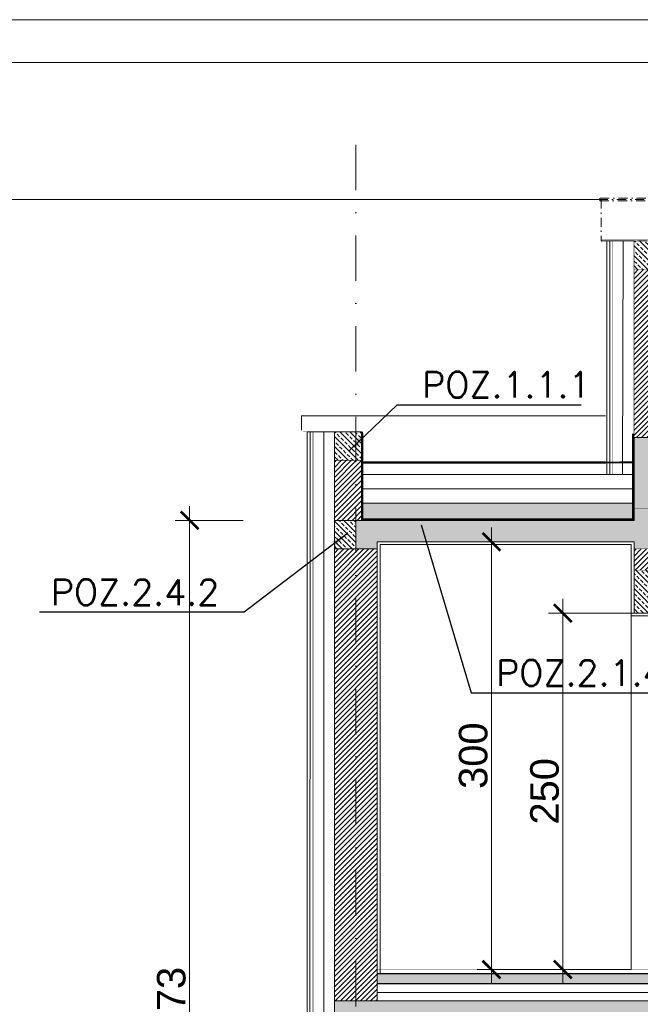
# Model space of a CAD drawing. Extents: x 4615668 to 9294084, y 5325188 to 10688993.
# Tile 474 of 656: x 4637976 to 4638411, y 5328942 to 5329632. Entities that reach past the tile are written whole.
import ezdxf
from ezdxf.lldxf.tags import DXFTag

# ---------------------------------------------------------------- set-up
doc = ezdxf.new("R2010")
doc.units = 0
doc.header["$MEASUREMENT"] = 0
doc.linetypes.add('DASHDOT', pattern=[25.4, 12.7, -6.35, 0, -6.35])
for name, color, linetype, lineweight in [('A_widok', 8, 'Continuous', 0), ('hatch', 253, 'Continuous', 0), ('K-OPISY', 252, 'Continuous', 15), ('ocieplenie', 214, 'Continuous', 13), ('Osie', 175, 'DASHDOT', 9), ('posadzka', 94, 'Continuous', 15), ('sciany - mur', 1, 'Continuous', 30), ('tynk', 252, 'Continuous', 5)]:
    doc.layers.add(name, color=color, linetype=linetype, lineweight=lineweight)
for name, color, linetype in [('DIM', 7, 'Continuous'), ('sciany', 1, 'Continuous'), ('STOLARKA', 4, 'Continuous')]:
    doc.layers.add(name, color=color, linetype=linetype)
doc.styles.add('Arial Narrow 20', font='arial.ttf', dxfattribs={"height": 20})
doc.styles.add('Simplex', font='simplex.shx')
doc.linetypes.add('BATTING', pattern='A,0.00254,-2.54,[134,ltypeshp.shx,S=2.54,R=0,X=-2.54,Y=0],-5.08,[134,ltypeshp.shx,S=2.54,R=180,X=2.54,Y=0],-2.54', length=10.16254)
tags = doc.linetypes.add('DASH', pattern=[15, 10, -5]).pattern_tags.tags
tags[6:7] = [DXFTag(74, 4), DXFTag(75, 0), DXFTag(340, '0'), DXFTag(46, 0.0), DXFTag(50, 0.0), DXFTag(44, 0.0), DXFTag(45, 0.0)]
tags[4:5] = [DXFTag(74, 4), DXFTag(75, 0), DXFTag(340, '0'), DXFTag(46, 0.0), DXFTag(50, 0.0), DXFTag(44, 0.0), DXFTag(45, 0.0)]
doc.dimstyles.new('1do100 ok', dxfattribs={"dimscale": 0.5, "dimtxt": 12, "dimasz": 25, "dimexe": 20, "dimexo": 0, "dimgap": 5, "dimtad": 1, "dimdec": 0, "dimzin": 9, "dimtxsty": 'Arial Narrow 20', "dimblk": 'ARCHTICK', "dimcen": 3, "dimdle": 20, "dimclrd": 256, "dimclre": 256, "dimclrt": 256, "dimadec": 0, "dimazin": 2, "dimtfac": 1, "dimtdec": 0, "dimtix": 1, "dimtmove": 2, "dimatfit": 3, "dimldrblk": 'NONE', "dimfxl": 0, "dimtvp": 1, "dimtolj": 1, "dimtzin": 0, "dimlwd": 5, "dimlwe": 5, "dimarcsym": 0})
doc.dimstyles.new('1do50', dxfattribs={"dimscale": 5, "dimtxt": 2.5, "dimasz": 2.5, "dimexe": 2.5, "dimexo": 0.5, "dimgap": 1, "dimtad": 1, "dimdec": 1, "dimrnd": 0.5, "dimzin": 12, "dimdsep": 46, "dimtxsty": 'Simplex', "dimblk": 'OBLIQUE', "dimcen": 0.5, "dimdle": 2.5, "dimclrd": 256, "dimclre": 256, "dimclrt": 256, "dimadec": 1, "dimazin": 3, "dimtfac": 1, "dimtdec": 1, "dimtix": 1, "dimtmove": 0, "dimatfit": 3, "dimfxl": 0, "dimtolj": 1, "dimtzin": 0, "dimarcsym": 0})
pattern_1 = [(135, (-14104.095, -4046.5004), (-3.535533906, -3.535533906), []), (135, (-14104.095, -4042.965), (-3.535533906, -3.535533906), [2.5, -1.25])]
pattern_2 = [(45, (-14104.095, -4046.5004), (-1.767766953, 1.767766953), [])]

# ---------------------------------------------------------------- blocks, each defined once
blk = doc.blocks.new('_ArchTick')
at = {"color": 0, "linetype": 'ByBlock', "const_width": 0.15}
blk.add_lwpolyline([(-0.5, -0.5), (0.5, 0.5)], dxfattribs=at)
blk = doc.blocks.new('*D5629')
at = {"layer": 'Defpoints', "color": 0}
for p in [(4638095, 5329281.02), (4638325.19, 5329281.02), (4638325.19, 5328608.2)]:
    blk.add_point(p, dxfattribs=at)
at = {"layer": 'DIM', "lineweight": 5, "ltscale": 40}
for p, q in [((4638095, 5328598.2), (4638095, 5329291.02)), ((4638132.5, 5329281.02), (4638085, 5329281.02)), ((4638132.5, 5328608.2), (4638085, 5328608.2))]:
    blk.add_line(p, q, dxfattribs=at)
at = {"layer": 'DIM', "linetype": 'ByBlock', "lineweight": 5, "xscale": 12.5, "yscale": 12.5, "zscale": 12.5}
for p, rotation in [((4638095, 5329281.02), 90), ((4638095, 5328608.2), 270)]:
    blk.add_blockref('_ArchTick', p, dxfattribs=dict(at, rotation=rotation))
at = {"layer": 'DIM', "lineweight": 0, "ltscale": 40, "insert": (4638082.28, 5328944.61), "char_height": 20, "attachment_point": 5, "rotation": 90, "style": 'Arial Narrow 20'}
blk.add_mtext('\\A1;673', dxfattribs=at)
blk = doc.blocks.new('_None')
blk = doc.blocks.new('*D5644')
at = {"layer": 'Defpoints', "color": 0}
for p in [(4638356.59, 5329216.02), (4638406.5, 5329216.02), (4638404.52, 5328966.01)]:
    blk.add_point(p, dxfattribs=at)
at = {"layer": 'DIM', "lineweight": 5, "ltscale": 40}
for p, q in [((4638356.59, 5328956.01), (4638356.59, 5329226.02)), ((4638406.5, 5329216.02), (4638346.59, 5329216.02)), ((4638404.52, 5328966.01), (4638346.59, 5328966.01))]:
    blk.add_line(p, q, dxfattribs=at)
at = {"layer": 'DIM', "linetype": 'ByBlock', "lineweight": 5, "xscale": 12.5, "yscale": 12.5, "zscale": 12.5}
for p, rotation in [((4638356.59, 5329216.02), 90), ((4638356.59, 5328966.01), 270)]:
    blk.add_blockref('_ArchTick', p, dxfattribs=dict(at, rotation=rotation))
at = {"layer": 'DIM', "lineweight": 0, "ltscale": 40, "insert": (4638343.88, 5329091.01), "char_height": 20, "attachment_point": 5, "rotation": 90, "style": 'Arial Narrow 20'}
blk.add_mtext('\\A1;250', dxfattribs=at)
blk = doc.blocks.new('*D5645')
at = {"layer": 'Defpoints', "color": 0}
for p in [(4638306.59, 5329266.02), (4638406.5, 5329266.02), (4638404.52, 5328966.01)]:
    blk.add_point(p, dxfattribs=at)
at = {"layer": 'DIM', "lineweight": 5, "ltscale": 40}
for p, q in [((4638306.59, 5328956.01), (4638306.59, 5329276.02)), ((4638406.5, 5329266.02), (4638296.59, 5329266.02)), ((4638404.52, 5328966.01), (4638296.59, 5328966.01))]:
    blk.add_line(p, q, dxfattribs=at)
at = {"layer": 'DIM', "linetype": 'ByBlock', "lineweight": 5, "xscale": 12.5, "yscale": 12.5, "zscale": 12.5}
for p, rotation in [((4638306.59, 5329266.02), 90), ((4638306.59, 5328966.01), 270)]:
    blk.add_blockref('_ArchTick', p, dxfattribs=dict(at, rotation=rotation))
at = {"layer": 'DIM', "lineweight": 0, "ltscale": 40, "insert": (4638293.88, 5329116.01), "char_height": 20, "attachment_point": 5, "rotation": 90, "style": 'Arial Narrow 20'}
blk.add_mtext('\\A1;300', dxfattribs=at)
blk = doc.blocks.new('*D5653')
at = {"layer": 'Defpoints', "color": 0}
for p in [(4637931.08, 5329506.05), (4638386.27, 5329506.05), (4638404.52, 5328690.35)]:
    blk.add_point(p, dxfattribs=at)
at = {"layer": 'DIM', "lineweight": 5, "ltscale": 40}
for p, q in [((4637931.08, 5328680.35), (4637931.08, 5329516.05)), ((4638386.27, 5329506.05), (4637921.08, 5329506.05)), ((4638404.52, 5328690.35), (4637921.08, 5328690.35))]:
    blk.add_line(p, q, dxfattribs=at)
at = {"layer": 'DIM', "linetype": 'ByBlock', "lineweight": 5, "xscale": 12.5, "yscale": 12.5, "zscale": 12.5}
for p, rotation in [((4637931.08, 5329506.05), 90), ((4637931.08, 5328690.35), 270)]:
    blk.add_blockref('_ArchTick', p, dxfattribs=dict(at, rotation=rotation))
at = {"layer": 'DIM', "lineweight": 0, "ltscale": 40, "insert": (4637918.37, 5329098.2), "char_height": 20, "attachment_point": 5, "rotation": 90, "style": 'Arial Narrow 20'}
blk.add_mtext('\\A1;816', dxfattribs=at)
blk = doc.blocks.new('_Oblique')
at = {"color": 0, "linetype": 'ByBlock', "lineweight": -2}
blk.add_line((-0.5, -0.5), (0.5, 0.5), dxfattribs=at)

msp = doc.modelspace()

# ---------------------------------------------------------------- hatches: boundary and pattern name
at = {"layer": 'hatch', "lineweight": 0, "ltscale": 40, "transparency": 33554687}
h = msp.add_hatch(dxfattribs=at)
h.set_pattern_fill('ANSI33', color=256, scale=20, angle=90)
h.set_pattern_definition(pattern_1)
h.paths.add_polyline_path([(4638421.5, 5329456.892), (4638421.5, 5329476.907), (4638406.5, 5329476.907), (4638406.5, 5329456.892), (4638421.5, 5329456.892)], is_closed=False)
h.paths.add_polyline_path([(4638421.5, 5329476.907), (4638421.5, 5329456.892), (4638425.5, 5329456.892), (4638425.5, 5329476.907), (4638421.5, 5329476.907)], is_closed=False)
h = msp.add_hatch(dxfattribs=at)
h.set_pattern_fill('ANSI31', color=256, scale=20)
h.set_pattern_definition(pattern_2)
h.paths.add_polyline_path([(4638415.996, 5329339.018), (4638421.5, 5329339.019), (4638421.5, 5329456.892), (4638406.5, 5329456.892), (4638406.5, 5329339.019)])
h.paths.add_polyline_path([(4638425.5, 5329339.019), (4638425.5, 5329341.017), (4638425.5, 5329378.165), (4638425.5, 5329398.177), (4638425.5, 5329456.892), (4638421.5, 5329456.892), (4638421.5, 5329339.019)])
h.paths.add_polyline_path([(4638196.524, 5329323.117), (4638211.5, 5329323.117), (4638211.5, 5329343.131), (4638196.524, 5329343.131)])
h.paths.add_polyline_path([(4638196.524, 5329343.131), (4638196.524, 5329281.017), (4638211.5, 5329281.017), (4638211.5, 5329343.131)])
h.paths.add_polyline_path([(4638211.5, 5329343.131), (4638211.5, 5329323.117), (4638215.5, 5329323.117), (4638215.5, 5329343.131)])
h.paths.add_polyline_path([(4638215.5, 5329343.131), (4638211.5, 5329343.131), (4638211.5, 5329281.017), (4638215.5, 5329281.017)])
h.paths.add_polyline_path([(4638226.5, 5328944.017), (4638211.5, 5328944.017), (4638211.5, 5329261.017), (4638226.5, 5329261.017)])
h.paths.add_polyline_path([(4638211.5, 5328944.017), (4638211.5, 5329261.017), (4638196.5, 5329261.017), (4638196.5, 5328944.017)])
h.paths.add_polyline_path([(4638211.5, 5328876.017), (4638211.5, 5328924.017), (4638196.5, 5328924.017), (4638196.5, 5328876.017)])
h.paths.add_polyline_path([(4638226.5, 5328876.017), (4638226.5, 5328924.017), (4638211.5, 5328924.017), (4638211.5, 5328876.017)])
h.paths.add_polyline_path([(4638226.5, 5328596.017), (4638226.5, 5328603.017), (4638226.5, 5328603.642), (4638211.5, 5328603.642), (4638211.5, 5328591.017), (4638226.5, 5328591.017)])
h.paths.add_polyline_path([(4638211.5, 5328603.642), (4638196.5, 5328603.642), (4638196.5, 5328591.017), (4638211.5, 5328591.017)])
h.paths.add_polyline_path([(4638956.5, 5328831.017), (4638971.47, 5328831.017), (4638971.47, 5328894.017), (4638956.5, 5328894.017)])
h.paths.add_polyline_path([(4638975.5, 5328831.017), (4638975.5, 5328894.017), (4638971.47, 5328894.017), (4638971.47, 5328831.017)])
h.paths.add_polyline_path([(4639526.5, 5328591.017), (4639556.5, 5328591.017), (4639556.5, 5328691.017), (4639526.5, 5328691.017)])
h.paths.add_polyline_path([(4639526.499, 5328944.019), (4639556.5, 5328944.017), (4639556.5, 5328963.017), (4639526.499, 5328963.019)])
h.paths.add_polyline_path([(4638406.5, 5329339.019), (4638421.5, 5329339.017), (4638415.996, 5329339.018), (4638406.5, 5329339.019)], is_closed=False)
h = msp.add_hatch(dxfattribs=at)
h.set_pattern_fill('ANSI33', color=256, scale=20, angle=90)
h.set_pattern_definition(pattern_1)
h.paths.add_polyline_path([(4638425.5, 5329339.019), (4638421.5, 5329339.017), (4638421.5, 5329261.017), (4638436.5, 5329261.017), (4638436.5, 5329326.017), (4638956.5, 5329326.017), (4638956.5, 5329289.017), (4638971.47, 5329289.017), (4638971.47, 5329339.017), (4638425.5, 5329339.017)], is_closed=False)
h.paths.add_polyline_path([(4638196.5, 5329281.017), (4638196.5, 5329261.017), (4638226.5, 5329261.017), (4638226.5, 5329266.017), (4638406.5, 5329266.017), (4638406.5, 5329261.017), (4638421.5, 5329261.017), (4638421.5, 5329339.019), (4638406.492, 5329339.019), (4638406.495, 5329314.079), (4638406.496, 5329313.08), (4638406.5, 5329281.017), (4638196.5, 5329281.017)], is_closed=False)
h.paths.add_polyline_path([(4638986.5, 5329326.017), (4639526.5, 5329326.017), (4639526.5, 5329289.02), (4639541.5, 5329289.02), (4639541.5, 5329339.017), (4638971.47, 5329339.017), (4638971.47, 5329289.017), (4638986.5, 5329289.017), (4638986.5, 5329326.017)], is_closed=False)
h.paths.add_polyline_path([(4638211.5, 5328944.017), (4638211.5, 5328924.017), (4638226.5, 5328924.017), (4638226.5, 5328928.017), (4638406.5, 5328928.017), (4638405.657, 5328856.017), (4638420.657, 5328856.017), (4638421.5, 5328944.017), (4638211.5, 5328944.017)], is_closed=False)
h.paths.add_polyline_path([(4638196.5, 5328924.017), (4638211.5, 5328924.017), (4638211.5, 5328944.017), (4638196.5, 5328944.017), (4638196.5, 5328924.017)], is_closed=False)
h.paths.add_polyline_path([(4638211.5, 5328856.017), (4638211.5, 5328876.017), (4638196.5, 5328876.017), (4638196.5, 5328856.017), (4638211.5, 5328856.017)], is_closed=False)
h.paths.add_polyline_path([(4638226.5, 5328856.017), (4638226.5, 5328876.017), (4638211.5, 5328876.017), (4638211.5, 5328856.017), (4638226.5, 5328856.017)], is_closed=False)
h.paths.add_polyline_path([(4638592.5, 5328944.017), (4638421.5, 5328944.017), (4638421.5, 5328856.017), (4638436.5, 5328856.017), (4638436.5, 5328928.017), (4638592.5, 5328929.017), (4638592.5, 5328944.017)], is_closed=False)
h.paths.add_polyline_path([(4639541.5, 5329446.718), (4639541.257, 5329428.592), (4639556.245, 5329428.592), (4639556.488, 5329446.718), (4639541.5, 5329446.718)], is_closed=False)
h.paths.add_polyline_path([(4639537.488, 5329446.988), (4639537.488, 5329428.592), (4639541.263, 5329428.592), (4639541.5, 5329446.718), (4639537.488, 5329446.988)], is_closed=False)
h.paths.add_polyline_path([(4639541.5, 5328944.017), (4639541.5, 5328894.017), (4639556.5, 5328894.017), (4639556.5, 5328944.017), (4639541.5, 5328944.017)], is_closed=False)
h.paths.add_polyline_path([(4639541.5, 5328510.02), (4639541.5, 5328470.02), (4639571.47, 5328470.02), (4639571.47, 5328510.02), (4639541.5, 5328510.02)], is_closed=False)
h.paths.add_polyline_path([(4639541.5, 5328470.02), (4639541.5, 5328510.02), (4639511.47, 5328510.02), (4639511.47, 5328470.02), (4639541.5, 5328470.02)], is_closed=False)
h.paths.add_polyline_path([(4638941.5, 5328470.154), (4638971.47, 5328470.154), (4638971.47, 5328510.02), (4638941.5, 5328510.02), (4638941.5, 5328470.154)], is_closed=False)
h.paths.add_polyline_path([(4638971.47, 5328470.154), (4639001.47, 5328470.154), (4639001.47, 5328510.02), (4638971.47, 5328510.02), (4638971.47, 5328470.154)], is_closed=False)
h.paths.add_polyline_path([(4638391.47, 5328510.02), (4638391.47, 5328470.02), (4638421.5, 5328470.02), (4638421.5, 5328510.02), (4638391.47, 5328510.02)], is_closed=False)
h.paths.add_polyline_path([(4638421.5, 5328470.02), (4638451.47, 5328470.02), (4638451.47, 5328510.02), (4638421.5, 5328510.02), (4638421.5, 5328470.02)], is_closed=False)
h.paths.add_polyline_path([(4638181.5, 5328510.02), (4638181.5, 5328470.02), (4638211.5, 5328470.02), (4638211.5, 5328510.02), (4638181.5, 5328510.02)], is_closed=False)
h.paths.add_polyline_path([(4638211.5, 5328470.02), (4638241.5, 5328470.02), (4638241.5, 5328510.02), (4638211.5, 5328510.02), (4638211.5, 5328470.02)], is_closed=False)
h.paths.add_polyline_path([(4638196.5, 5329281.017), (4638196.5, 5329261.017), (4638211.5, 5329261.017), (4638211.5, 5329281.017), (4638196.5, 5329281.017)], is_closed=False, flags=16)
h = msp.add_hatch(dxfattribs=at)
h.set_pattern_fill('ANSI33', color=256, scale=20, angle=90)
h.set_pattern_definition([(135, (-14314.0705, -4180.276), (-3.535533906, -3.535533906), []), (135, (-14314.0705, -4176.7405), (-3.535533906, -3.535533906), [2.5, -1.25])])
h.paths.add_polyline_path([(4638211.524, 5329323.117), (4638211.524, 5329343.131), (4638196.524, 5329343.131), (4638196.524, 5329323.117), (4638211.524, 5329323.117)], is_closed=False)
h.paths.add_polyline_path([(4638211.524, 5329343.131), (4638211.524, 5329323.117), (4638215.524, 5329323.117), (4638215.524, 5329343.131), (4638211.524, 5329343.131)], is_closed=False)
at = {"layer": 'hatch', "lineweight": 0, "ltscale": 40}
h = msp.add_hatch(dxfattribs=at)
h.set_pattern_fill('AR-CONC', color=256)
h.set_pattern_definition([(50, (-14104.095, -4046.5004), (7.172601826, -0.62752135), [0.75, -8.25]), (355, (-14104.095, -4046.5), (-1.387513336, 7.521921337), [0.6, -6.6]), (100.45144446, (-14103.497, -4046.5526), (5.785088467, 6.89439991), [0.63740192, -7.01142112]), (46.1842, (-14104.095, -4044.5), (10.672413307, -1.655192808), [1.125, -12.375]), (96.63563549, (-14103.206, -4044.638), (9.346619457, 9.741186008), [0.95610342, -10.5171376]), (351.18416399, (-14104.095, -4044.5), (9.34661945, 9.741186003), [0.9, -9.90000001]), (21, (-14103.095, -4045.0004), (5.969070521, -4.0261889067), [0.75, -8.25]), (326, (-14103.095, -4045), (2.433153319, 7.2515004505), [0.6, -6.6]), (71.45144474, (-14102.5975, -4045.336), (8.402223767, 3.225311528), [0.6374019, -7.01142112]), (37.5, (-14104.095, -4046.5004), (0.1215985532, 3.3289385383), [0, -6.52, 0, -6.7, 0, -6.625]), (7.5, (-14104.095, -4046.5004), (2.6306953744, 3.9441171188), [0, -3.82, 0, -6.37, 0, -2.525]), (327.5, (-14106.325, -4046.5004), (5.3382243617, -0.2255487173), [0, -2.5, 0, -7.8, 0, -10.35]), (317.5, (-14107.325, -4046.5004), (5.8318616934, 1.0010498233), [0, -3.25, 0, -5.18, 0, -7.35])])
h.paths.add_polyline_path([(4638405.5, 5329293.066), (4638216.603, 5329293.066), (4638216.603, 5329282.017), (4638405.5, 5329282.017), (4638405.5, 5329293.066)], is_closed=False)
at = {"layer": 'hatch', "lineweight": 0, "ltscale": 40, "transparency": 33554687}
h = msp.add_hatch(dxfattribs=at)
h.set_pattern_fill('ANSI33', color=256, scale=20, angle=90)
h.set_pattern_definition(pattern_1)
h.paths.add_polyline_path([(4638211.5, 5329281.017), (4638196.5, 5329281.017), (4638196.5, 5329261.017), (4638211.5, 5329261.017), (4638211.5, 5329281.017)], is_closed=False)
h = msp.add_hatch(dxfattribs=at)
h.set_pattern_fill('ANSI31', color=256, scale=20)
h.set_pattern_definition(pattern_2)
h.paths.add_polyline_path([(4638421.5, 5329261.017), (4638406.5, 5329261.017), (4638406.5, 5329246.017), (4638421.5, 5329246.017), (4638421.5, 5329261.017)], is_closed=False)
h.paths.add_polyline_path([(4638421.5, 5329261.017), (4638421.43, 5329246.017), (4638436.43, 5329246.017), (4638436.5, 5329261.017), (4638421.5, 5329261.017)], is_closed=False)
h = msp.add_hatch(dxfattribs=at)
h.set_pattern_fill('ANSI33', color=256, scale=20, angle=90)
h.set_pattern_definition([(135, (-14104.095, -4046.5004), (-3.535533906, -3.535533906), []), (135, (-14104.095, -4042.965), (-3.535533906, -3.535533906), [2.5, -1.25])])
h.paths.add_polyline_path([(4638421.5, 5329216.017), (4638421.5, 5329246.017), (4638406.5, 5329246.017), (4638406.5, 5329216.017), (4638421.5, 5329216.017)], is_closed=False)
h.paths.add_polyline_path([(4638421.5, 5329246.017), (4638421.5, 5329216.017), (4638436.5, 5329216.017), (4638436.5, 5329246.017), (4638421.5, 5329246.017)], is_closed=False)
h = msp.add_hatch(dxfattribs=at)
h.set_pattern_fill('ANSI36', color=256, scale=20, angle=90)
h.set_pattern_definition([(135, (-14104.095, -4046.5004), (-4.8613591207, 1.3258252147), [6.25, -1.25, 0, -1.25])])
h.paths.add_polyline_path([(4638421.5, 5328956.017), (4638611.5, 5328956.017), (4638611.5, 5328963.017), (4638421.5, 5328963.017), (4638421.5, 5328956.017)], is_closed=False)
h.paths.add_polyline_path([(4638781.5, 5328956.017), (4638781.5, 5328963.017), (4638611.5, 5328963.017), (4638611.5, 5328956.017), (4638781.5, 5328956.017)], is_closed=False)
h.paths.add_polyline_path([(4638800.5, 5328956.017), (4638800.5, 5328963.017), (4638781.5, 5328963.017), (4638781.5, 5328956.017), (4638800.5, 5328956.017)], is_closed=False)
h.paths.add_polyline_path([(4638971.47, 5328956.017), (4638971.47, 5328963.017), (4638800.5, 5328963.017), (4638800.5, 5328956.017), (4638971.47, 5328956.017)], is_closed=False)
h.paths.add_polyline_path([(4639526.499, 5328956.017), (4639526.5, 5328963.017), (4638971.47, 5328963.017), (4638971.47, 5328956.017), (4639526.499, 5328956.017)], is_closed=False)
h.paths.add_polyline_path([(4638226.5, 5328963.017), (4638226.5, 5328956.017), (4638421.5, 5328956.017), (4638421.5, 5328963.017), (4638226.5, 5328963.017)], is_closed=False)

# ---------------------------------------------------------------- linework, layer by layer
at = {"lineweight": 0, "ltscale": 40}
for p, q in [((4638386.5, 5329322.079), (4638215.5, 5329322.079)), ((4638386.5, 5329322.079), (4638216.5, 5329322.079)), ((4638406.5, 5329322.079), (4638396.5, 5329322.079)), ((4638406.5, 5329322.079), (4638396.5, 5329322.079)), ((4638406.5, 5329313.08), (4638215.5, 5329313.08)), ((4638406.039, 5329314.079), (4638406.039, 5329313.08))]:
    msp.add_line(p, q, dxfattribs=at)
at = {"linetype": 'DASHDOT', "lineweight": 0, "ltscale": 0.5}
for points in [[(4638382.451, 5329505.141), (4639579.473, 5329505.142), (4639579.473, 5329506.998), (4638382.451, 5329507.035)], [(4638383.476, 5329476.907), (4638426.5, 5329476.907), (4638426.5, 5329506.047), (4638383.476, 5329506.047)]]:
    msp.add_lwpolyline(points, close=True, dxfattribs=at)
at = {"lineweight": 0, "ltscale": 40, "const_width": 0.1}
for points in [[(4638383.476, 5329476.031), (4638383.476, 5329477.925), (4638427.476, 5329477.925), (4638427.476, 5329476.031)], [(4638173.5, 5329342.255), (4638173.5, 5329344.149), (4638217.5, 5329344.149), (4638217.5, 5329342.255)]]:
    msp.add_lwpolyline(points, dxfattribs=at)
at = {"color": 1, "lineweight": 0, "ltscale": 40}
for points in [[(4638196.524, 5329281.017), (4638215.5, 5329281.017), (4638215.5, 5329343.131), (4638196.524, 5329343.131)], [(4638216.5, 5329282.017), (4638405.5, 5329282.017), (4638405.5, 5329293.066), (4638216.5, 5329293.066)]]:
    msp.add_lwpolyline(points, close=True, dxfattribs=at)
for points in [[(4638216.5, 5329342.255), (4638216.5, 5329282.017), (4638405.5, 5329282.017), (4638405.5, 5329341.727)], [(4639556.5, 5329339.02), (4638425.5, 5329339.017), (4638425.496, 5329339.018), (4638406.496, 5329339.018), (4638406.492, 5329339.019), (4638425.5, 5329339.017), (4638406.492, 5329339.019), (4638406.5, 5329281.017), (4638196.5, 5329281.017), (4638196.5, 5329261.017), (4638226.5, 5329261.017), (4638226.5, 5329266.017), (4638406.5, 5329266.017), (4638406.5, 5329216.017), (4638436.5, 5329216.017), (4638436.5, 5329266.017)], [(4638196.5, 5328944.017), (4638196.5, 5329261.017), (4638226.5, 5329261.017), (4638226.5, 5328943.983)], [(4638436.5, 5328927.998), (4638436.5, 5328856.017), (4638406.5, 5328856.017), (4638406.5, 5328928.017), (4638226.5, 5328928.017), (4638226.5, 5328924.017), (4638196.5, 5328924.017), (4638196.5, 5328944.017), (4639556.5, 5328944.017), (4639556.5, 5328894.017), (4639526.5, 5328894.017), (4639526.5, 5328928.017), (4638986.5, 5328928.017), (4638986.5, 5328894.017), (4638956.5, 5328894.017), (4638956.5, 5328928.017), (4638436.5, 5328928.017)]]:
    msp.add_lwpolyline(points, dxfattribs=at)
at = {"layer": 'A_widok', "linetype": 'DASH'}
msp.add_lwpolyline([(4638173.5, 5329344.149), (4638173.5, 5329354.384), (4638386.522, 5329354.384)], dxfattribs=at)
at = {"layer": 'hatch', "linetype": 'BATTING', "lineweight": 0, "ltscale": 0.75}
for p, q in [((4638399, 5329476.907), (4638398.485, 5329313.08)), ((4638189.012, 5329343.131), (4638189.012, 5328856.017))]:
    msp.add_line(p, q, dxfattribs=at)
at = {"layer": 'hatch', "linetype": 'BATTING', "lineweight": 0}
msp.add_line((4638216.5, 5329303.073), (4638405.5, 5329303.073), dxfattribs=at)
at = {"layer": 'hatch', "color": 0, "lineweight": 0, "ltscale": 40}
msp.add_line((4638406.5, 5329281.017), (4638196.524, 5329281.017), dxfattribs=at)
at = {"layer": 'hatch', "linetype": 'BATTING', "lineweight": 0, "ltscale": 0.6}
msp.add_line((4638226.5, 5328950.017), (4639526.457, 5328950.017), dxfattribs=at)
at = {"layer": 'hatch', "color": 252}
for points in [[(4637122.377, 5328147.083), (4640272.377, 5328147.083), (4640272.377, 5329632.083), (4637122.377, 5329632.083)], [(4637122.377, 5328147.083), (4640272.377, 5328147.083), (4640272.377, 5329632.083), (4637122.377, 5329632.083)], [(4637282.377, 5329602.083), (4640242.377, 5329602.083), (4640242.377, 5328177.083), (4637282.377, 5328177.083)]]:
    msp.add_lwpolyline(points, close=True, dxfattribs=at)
at = {"layer": 'ocieplenie', "lineweight": 0, "ltscale": 40}
for points, const_width in [([(4638384.5, 5329313.08), (4638384.5, 5329476.907), (4638406.5, 5329476.907)], 0.1), ([(4638196.5, 5328854.017), (4638174.5, 5328854.017), (4638174.5, 5329343.131), (4638196.524, 5329343.131)], 0.1), ([(4638196.5, 5328856.017), (4638181.5, 5328856.017), (4638181.5, 5329343.131), (4638196.524, 5329343.131)], 0.3)]:
    msp.add_lwpolyline(points, dxfattribs=dict(at, const_width=const_width))
for points in [[(4638387.5, 5329313.08), (4638387.5, 5329476.907), (4638406.5, 5329476.907)], [(4638389.5, 5329313.08), (4638389.5, 5329476.907), (4638406.5, 5329476.907)], [(4638196.5, 5328856.017), (4638177.5, 5328856.017), (4638177.5, 5329343.131), (4638196.524, 5329343.131)], [(4638196.355, 5328856.017), (4638179.355, 5328856.017), (4638179.5, 5329343.131), (4638196.524, 5329343.131)]]:
    msp.add_lwpolyline(points, dxfattribs=at)
msp.add_lwpolyline([(4638391.5, 5329313.08, 0.2, 0.2, 0), (4638391.5, 5329476.907, 0.2, 0.2, 0), (4638406.5, 5329476.907, 0.2, 0.2, 0)], format="xyseb", dxfattribs=at)
at = {"layer": 'ocieplenie', "lineweight": 0, "ltscale": 40, "const_width": 0.2}
msp.add_lwpolyline([(4638216.603, 5329293.066), (4638405.5, 5329293.066), (4638405.5, 5329313.08), (4638216.603, 5329313.08)], close=True, dxfattribs=at)
at = {"layer": 'Osie', "lineweight": 0, "ltscale": 2.5}
msp.add_line((4638211.5, 5329544.3), (4638211.5, 5328420.825), dxfattribs=at)
at = {"layer": 'posadzka', "lineweight": 0, "ltscale": 40, "const_width": 0.15}
msp.add_lwpolyline([(4638226.5, 5328966.017), (4639524.5, 5328966.017)], dxfattribs=at)
at = {"layer": 'sciany', "ltscale": 40}
for p, q in [((4638386.5, 5329321.079), (4638216.5, 5329321.079)), ((4639526.5, 5328963.017), (4638226.5, 5328963.017)), ((4639526.5, 5328956.017), (4638226.5, 5328956.017))]:
    msp.add_line(p, q, dxfattribs=at)
at = {"layer": 'sciany', "ltscale": 40, "const_width": 0.3}
for points in [[(4638425.5, 5329339.019), (4638406.5, 5329339.019), (4638406.5, 5329476.907), (4638425.5, 5329476.907)], [(4638406.5, 5329476.907), (4638425.5, 5329476.907), (4638425.5, 5329456.892), (4638406.5, 5329456.892)], [(4638196.524, 5329343.131), (4638215.524, 5329343.131), (4638215.524, 5329323.117), (4638196.524, 5329323.117)], [(4638406.5, 5329246.017), (4638436.5, 5329246.017), (4638436.5, 5329261.017), (4638406.5, 5329261.017)], [(4638406.5, 5329216.017), (4638436.5, 5329216.017), (4638436.5, 5329246.017), (4638406.5, 5329246.017)]]:
    msp.add_lwpolyline(points, close=True, dxfattribs=at)
msp.add_lwpolyline([(4638436.5, 5329289.02), (4638406.499, 5329289.02)], dxfattribs=at)
at = {"layer": 'sciany - mur', "color": 251, "lineweight": 0, "ltscale": 40}
msp.add_line((4638226.5, 5328944.182), (4638226.5, 5329265.02), dxfattribs=at)
at = {"layer": 'sciany - mur', "color": 252, "linetype": 'DASHDOT', "lineweight": 0, "const_width": 1}
for points in [[(4638216, 5329343.131), (4638216, 5329281.517), (4638406, 5329281.517), (4638406, 5329341.727)], [(4638216.5, 5329321.579), (4638406.5, 5329321.579)]]:
    msp.add_lwpolyline(points, dxfattribs=at)
at = {"layer": 'STOLARKA', "color": 5, "lineweight": 0}
msp.add_line((4638404.517, 5328966.009), (4638404.517, 5329214.017), dxfattribs=at)
at = {"layer": 'tynk', "lineweight": 0, "ltscale": 40}
msp.add_lwpolyline([(4638228.5, 5328963.017), (4638228.5, 5329264.017), (4638404.5, 5329264.017), (4638404.5, 5329214.017), (4638438.5, 5329214.017), (4638438.5, 5329291.449)], dxfattribs=at)

# ---------------------------------------------------------------- texts
at = {"layer": 'K-OPISY', "char_height": 18, "style": 'Simplex'}
for s, insert, attachment_point in [('{\\C0;POZ.1.1.1}', (4638258.005, 5329367.052), 7), ('{\\C0;POZ.2.4.2}', (4638115.806, 5329221.638), 9), ('{\\C0;POZ.2.1.4}', (4638309.809, 5329165.083), 7)]:
    msp.add_mtext(s, dxfattribs=dict(at, insert=insert, attachment_point=attachment_point))

# ---------------------------------------------------------------- dimensions: what is measured, and where the dimension line sits
at = {"layer": 'DIM', "lineweight": 0, "ltscale": 40}
dim = msp.add_linear_dim(base=(4637931.079, 5329506.047), p1=(4638404.517, 5328690.353), p2=(4638386.272, 5329506.047), angle=90, dimstyle='1do100 ok', override={"dimfxl": 1, "dimfxlon": 0}, dxfattribs=at)
dim.commit()
dim.dimension.update_dxf_attribs({"geometry": '*D5653', "text_midpoint": (4637918.367, 5329098.2)})
dim = msp.add_linear_dim(base=(4638095.001, 5329281.017), p1=(4638325.187, 5328608.197), p2=(4638325.187, 5329281.017), angle=90, dimstyle='1do100 ok', dxfattribs=at)
dim.commit()
dim.dimension.update_dxf_attribs({"geometry": '*D5629', "text_midpoint": (4638082.282, 5328944.607)})
at = {"layer": 'DIM', "color": 1, "lineweight": 0, "ltscale": 40}
for base, p2, picture, middle in [((4638306.593, 5329266.017), (4638406.5, 5329266.017), '*D5645', (4638293.875, 5329116.013)), ((4638356.593, 5329216.017), (4638406.5, 5329216.017), '*D5644', (4638343.882, 5329091.013))]:
    dim = msp.add_linear_dim(base=base, p1=(4638404.517, 5328966.009), p2=p2, angle=90, dimstyle='1do100 ok', override={"dimfxl": 1, "dimfxlon": 0}, dxfattribs=at)
    dim.commit()
    dim.dimension.update_dxf_attribs({"geometry": picture, "text_midpoint": middle})

# ---------------------------------------------------------------- leaders
at = {"layer": 'K-OPISY', "annotation_type": 0, "has_hookline": 1}
for points, hookline_direction, text_width in [([(4638207.004, 5329330.058), (4638240.505, 5329362.052), (4638253.005, 5329362.052)], 0, 111.429), ([(4638257.326, 5329277.913), (4638292.309, 5329160.083), (4638304.809, 5329160.083)], 0, 123.429), ([(4638205.861, 5329272.12), (4638133.306, 5329216.638), (4638120.806, 5329216.638)], 1, 126)]:
    msp.add_leader(points, dimstyle='1do50', override={"dimgap": 1, "dimtad": 1}, dxfattribs=dict(at, hookline_direction=hookline_direction, text_width=text_width))

doc.saveas('drawing.dxf')
